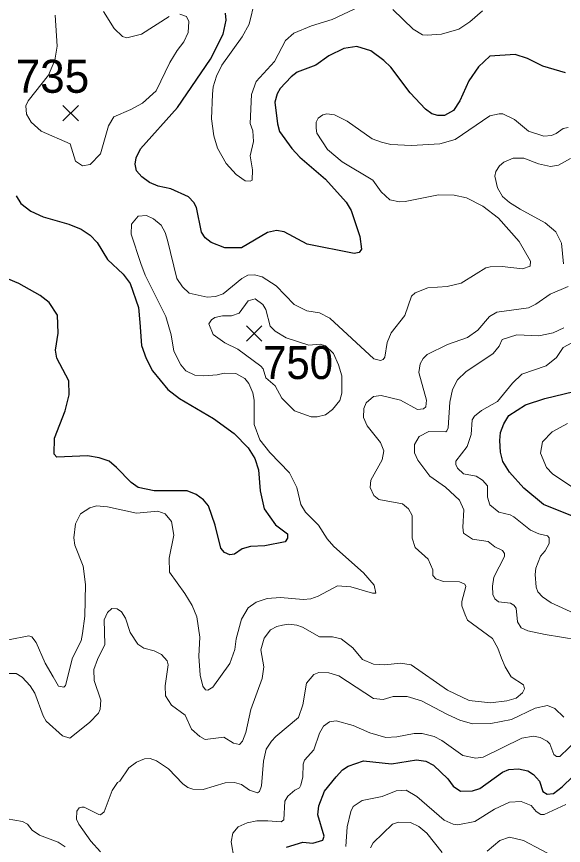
# Model space of a CAD drawing. Extents: x 294.2 to 320.3, y 7482.7 to 7510.7.
# Drawn here: x 317.766 to 319.092, y 7501.077 to 7503.085 of the extents above; entities that cross this region are included whole.
import ezdxf
from ezdxf.enums import TextEntityAlignment as Align

# ---------------------------------------------------------------- set-up
doc = ezdxf.new("R2010")
doc.units = 0
doc.header["$LTSCALE"] = 0.032
for name, color, linetype, lineweight in [('1', 7, 'Continuous', 25), ('2', 7, 'Continuous', 13), ('21', 7, 'Continuous', 25)]:
    doc.layers.add(name, color=color, linetype=linetype, lineweight=lineweight)
doc.layers.add('61', color=7, linetype='Continuous')

msp = doc.modelspace()

# ---------------------------------------------------------------- linework, layer by layer
at = {"layer": '1'}
for points in [[(319.0963, 7502.9493), (319.0414, 7502.9655), (319.0043, 7502.9837), (318.9743, 7502.9934), (318.9133, 7502.9891), (318.8861, 7502.9633), (318.8623, 7502.9294), (318.8407, 7502.8815), (318.8251, 7502.8578), (318.8035, 7502.8454), (318.7874, 7502.8454), (318.7729, 7502.8497), (318.7574, 7502.861), (318.7202, 7502.9003), (318.6731, 7502.9627), (318.6559, 7502.9793), (318.6243, 7503.0025), (318.591, 7503.0127), (318.5594, 7503.0084), (318.5228, 7502.9906), (318.4912, 7502.9675), (318.4457, 7502.9508), (318.4313, 7502.9395), (318.4047, 7502.911), (318.3975, 7502.8986), (318.3919, 7502.8777), (318.398, 7502.8255), (318.4035, 7502.8072), (318.4329, 7502.7658), (318.4523, 7502.7443), (318.5144, 7502.6911), (318.5649, 7502.6356), (318.5766, 7502.6157), (318.5982, 7502.5523), (318.6021, 7502.5221), (318.596, 7502.5135), (318.5844, 7502.5113), (318.4701, 7502.5339), (318.4146, 7502.5635), (318.3963, 7502.5672), (318.3742, 7502.5624), (318.3109, 7502.5247), (318.271, 7502.5252), (318.2377, 7502.5381), (318.2233, 7502.5489), (318.2139, 7502.5628), (318.2023, 7502.6226), (318.1956, 7502.635), (318.1823, 7502.6484), (318.1396, 7502.6678), (318.1091, 7502.6743), (318.088, 7502.6834), (318.0697, 7502.6968), (318.0564, 7502.7119), (318.0531, 7502.728), (318.0558, 7502.7431), (318.0664, 7502.7646), (318.1557, 7502.8651), (318.2361, 7502.9824), (318.2666, 7503.0427), (318.2738, 7503.0766), (318.2722, 7503.0938)], [(317.7644, 7502.6512), (317.776, 7502.6323), (317.8004, 7502.614), (317.8304, 7502.6), (317.892, 7502.5822), (317.922, 7502.5704), (317.9442, 7502.5559), (317.9614, 7502.5381), (317.9864, 7502.4967), (318.0241, 7502.4612), (318.0408, 7502.4381), (318.0612, 7502.38), (318.0644, 7502.3438), (318.0684, 7502.2885), (318.08, 7502.2563), (318.095, 7502.2267), (318.1322, 7502.1815), (318.161, 7502.1595), (318.2431, 7502.1115), (318.2931, 7502.075), (318.3275, 7502.04), (318.343, 7502.0142), (318.3524, 7501.9868), (318.3563, 7501.9357), (318.3663, 7501.8922), (318.3935, 7501.8535), (318.4223, 7501.832), (318.4229, 7501.8212), (318.4173, 7501.8121), (318.368, 7501.803), (318.3325, 7501.8014), (318.3125, 7501.7954), (318.2942, 7501.7825), (318.2826, 7501.7809), (318.2698, 7501.7863), (318.2609, 7501.797), (318.2471, 7501.8524), (318.2308, 7501.8999), (318.2191, 7501.9144), (318.2014, 7501.9273), (318.1797, 7501.936), (318.0992, 7501.9359), (318.0604, 7501.944), (318.0432, 7501.9558), (318.0083, 7501.9929), (317.99, 7502.0075), (317.9656, 7502.0161), (317.9379, 7502.0204), (317.8636, 7502.0172), (317.8569, 7502.0247), (317.8575, 7502.064), (317.8831, 7502.1296), (317.8935, 7502.1688), (317.8924, 7502.2027), (317.8636, 7502.2576), (317.8603, 7502.2769), (317.8663, 7502.3178), (317.8645, 7502.3619)], [(317.8645, 7502.3619), (317.8447, 7502.3922), (317.8226, 7502.4092), (317.7715, 7502.4382), (317.72, 7502.4598), (317.6784, 7502.4866), (317.6612, 7502.5033)], [(319.1375, 7501.8647), (319.0431, 7501.9029), (318.9954, 7501.9422), (318.961, 7501.9815), (318.9449, 7502.0067), (318.9388, 7502.0293), (318.9371, 7502.0578), (318.9388, 7502.0772), (318.9471, 7502.0987), (318.9593, 7502.1186), (318.9998, 7502.1444), (319.0464, 7502.16), (319.1907, 7502.1945)], [(318.42, 7501.0724), (318.4594, 7501.0842), (318.4838, 7501.082), (318.5082, 7501.0896), (318.5115, 7501.0993), (318.496, 7501.1503), (318.4988, 7501.1724), (318.5127, 7501.2084), (318.5404, 7501.2428), (318.5559, 7501.2601), (318.5698, 7501.2682), (318.6069, 7501.2816), (318.6746, 7501.2741), (318.735, 7501.2843), (318.7577, 7501.2811), (318.7766, 7501.2714), (318.8115, 7501.2381), (318.8243, 7501.2198), (318.842, 7501.208), (318.8714, 7501.209), (318.8886, 7501.2144), (318.9441, 7501.2537), (318.9596, 7501.2602), (318.9824, 7501.2618), (319.0051, 7501.2575), (319.019, 7501.2484), (319.0334, 7501.2322), (319.0417, 7501.207), (319.0523, 7501.201), (319.0678, 7501.2026), (319.0889, 7501.2187), (319.1654, 7501.293)]]:
    msp.add_lwpolyline(points, dxfattribs=at)
at = {"layer": '2'}
for points in [[(318.5982, 7503.1102), (318.5305, 7503.0783), (318.4807, 7503.0629), (318.4379, 7503.0455), (318.4178, 7503.0272), (318.3907, 7502.9767), (318.3466, 7502.9282), (318.3351, 7502.8963), (318.3319, 7502.8261), (318.3389, 7502.8082), (318.3402, 7502.7827), (318.3319, 7502.7482), (318.3376, 7502.7137), (318.337, 7502.6888), (318.3319, 7502.6862), (318.3198, 7502.6875), (318.2981, 7502.7028), (318.2738, 7502.729), (318.2528, 7502.7661), (318.2438, 7502.7967), (318.238, 7502.8376), (318.2406, 7502.8976), (318.2425, 7502.9155), (318.2502, 7502.941), (318.2636, 7502.9678), (318.3128, 7503.0361), (318.3294, 7503.0674), (318.3434, 7503.1236)], [(317.8594, 7503.0891), (317.8639, 7503.0138), (317.8588, 7502.9799), (317.8433, 7502.9438), (317.7937, 7502.8816), (317.7879, 7502.8695), (317.7898, 7502.8491), (317.8007, 7502.8292), (317.8256, 7502.8075), (317.8952, 7502.7769), (317.9086, 7502.7347), (317.9252, 7502.7233), (317.9444, 7502.7271), (317.9693, 7502.7526), (317.9884, 7502.821), (318.0012, 7502.8427), (318.0427, 7502.8599), (318.0708, 7502.8758), (318.104, 7502.9058), (318.1372, 7502.9742), (318.155, 7503.0036), (318.1716, 7503.024), (318.1818, 7503.047), (318.1831, 7503.0738), (318.1774, 7503.0853), (318.1615, 7503.0916)], [(318.1359, 7503.0859), (318.0682, 7503.0425), (318.0331, 7503.0336), (318.0229, 7503.0374), (318.0025, 7503.0565), (317.9763, 7503.0981)], [(318.8957, 7503.0993), (318.865, 7503.0725), (318.8382, 7503.0553), (318.7961, 7503.0425), (318.7616, 7503.0406), (318.7501, 7503.0412), (318.7271, 7503.0553), (318.6779, 7503.1025)], [(318.4941, 7502.8031), (318.4921, 7502.8146), (318.4921, 7502.8299), (318.4967, 7502.8394), (318.5081, 7502.8477), (318.5177, 7502.8497), (318.5369, 7502.8477), (318.5675, 7502.8318), (318.6275, 7502.789), (318.6505, 7502.7807), (318.6735, 7502.7756), (318.7233, 7502.7731), (318.7923, 7502.7769), (318.8293, 7502.7877), (318.9131, 7502.8445), (318.9355, 7502.8501), (318.9447, 7502.8495), (318.9728, 7502.8356), (319.0072, 7502.808), (319.044, 7502.7958), (319.0624, 7502.7969), (319.0744, 7502.8019), (319.0911, 7502.8145), (319.1031, 7502.8167)], [(318.6939, 7502.6364), (318.671, 7502.6409), (318.6499, 7502.6607), (318.6294, 7502.6888), (318.5548, 7502.7335), (318.5196, 7502.7635), (318.4941, 7502.8031)], [(319.0917, 7502.4864), (319.0866, 7502.5362), (319.0732, 7502.5636), (319.0477, 7502.5854), (318.9864, 7502.6186), (318.9608, 7502.6345), (318.9442, 7502.6492), (318.9314, 7502.6703), (318.9257, 7502.6984), (318.9276, 7502.7099), (318.9365, 7502.7233), (318.9468, 7502.7322), (318.9698, 7502.7424), (318.9953, 7502.7424), (319.0311, 7502.7284), (319.0604, 7502.722), (319.0796, 7502.7251), (319.109, 7502.7411)], [(318.2291, 7501.4527), (318.2412, 7501.4597), (318.2827, 7501.5172), (318.2949, 7501.5517), (318.298, 7501.5772), (318.3108, 7501.6251), (318.3274, 7501.6525), (318.347, 7501.6657), (318.3729, 7501.6752), (318.4054, 7501.6774), (318.4603, 7501.6723), (318.4794, 7501.6742), (318.4973, 7501.6806), (318.5439, 7501.7055), (318.5765, 7501.703), (318.6288, 7501.6877), (318.6364, 7501.6883), (318.6326, 7501.7074), (318.6065, 7501.7375), (318.5349, 7501.8013), (318.519, 7501.8198), (318.4979, 7501.853), (318.4666, 7501.8843), (318.4551, 7501.9028), (318.4449, 7501.9437), (318.4277, 7501.9794), (318.3798, 7502.0286), (318.3555, 7502.0599), (318.3421, 7502.0969), (318.3415, 7502.1557), (318.3383, 7502.1735), (318.3287, 7502.1959), (318.3191, 7502.208), (318.2974, 7502.2201), (318.2693, 7502.2214), (318.2521, 7502.2169), (318.2194, 7502.2144), (318.1976, 7502.2161), (318.1763, 7502.2267), (318.1637, 7502.2412), (318.1471, 7502.2746), (318.1408, 7502.3141), (318.1276, 7502.3587), (318.0778, 7502.4583), (318.0669, 7502.487), (318.0439, 7502.5579), (318.0446, 7502.5822), (318.0606, 7502.6013), (318.0804, 7502.6032), (318.0976, 7502.5956), (318.1161, 7502.5796), (318.1263, 7502.5617), (318.132, 7502.5439), (318.1544, 7502.4506), (318.1678, 7502.4302), (318.1838, 7502.4148), (318.2279, 7502.4053), (318.2483, 7502.4066), (318.2668, 7502.4136), (318.3115, 7502.4505), (318.3265, 7502.4583), (318.3426, 7502.4594), (318.3615, 7502.4549), (318.3948, 7502.4327), (318.4385, 7502.3874), (318.4692, 7502.3721), (318.4999, 7502.367), (318.5255, 7502.3547), (318.6318, 7502.2559), (318.6478, 7502.252), (318.6547, 7502.2542), (318.6582, 7502.2603), (318.6639, 7502.2954), (318.6741, 7502.3191), (318.7067, 7502.3613), (318.7233, 7502.4079), (318.7322, 7502.4161), (318.7629, 7502.4283), (318.8095, 7502.4314), (318.8434, 7502.4391), (318.8797, 7502.4621), (318.9033, 7502.4764), (318.9142, 7502.4786), (318.943, 7502.48), (318.9928, 7502.4743), (319.0106, 7502.4806), (319.0119, 7502.4928), (318.9844, 7502.54), (318.9346, 7502.5968), (318.8963, 7502.6262), (318.8567, 7502.6465), (318.8269, 7502.6526), (318.7884, 7502.6532), (318.7075, 7502.6373), (318.6939, 7502.6364)], [(318.738, 7502.1333), (318.7527, 7502.1346), (318.7578, 7502.1397), (318.7597, 7502.1557), (318.7412, 7502.2227), (318.7444, 7502.2438), (318.7514, 7502.2565), (318.7616, 7502.2661), (318.8102, 7502.291), (318.8587, 7502.3076), (318.8842, 7502.3255), (318.9123, 7502.3587), (318.9302, 7502.3689), (319.0068, 7502.3798), (319.0247, 7502.388), (319.0598, 7502.413), (319.1032, 7502.4314)], [(319.0923, 7502.3312), (319.0668, 7502.3191), (319.0323, 7502.3114), (318.979, 7502.3138), (318.9434, 7502.3027), (318.9359, 7502.2865), (318.9216, 7502.2687), (318.8554, 7502.224), (318.8344, 7502.2048), (318.8229, 7502.1812), (318.8159, 7502.1506), (318.8121, 7502.0886), (318.8089, 7502.0816), (318.8063, 7502.079), (318.7655, 7502.0797), (318.7418, 7502.0676), (318.7303, 7502.0484), (318.7303, 7502.028), (318.7386, 7502.0101), (318.7674, 7501.9711), (318.8055, 7501.9451), (318.8394, 7501.9134), (318.8503, 7501.89), (318.8474, 7501.848), (318.8497, 7501.8335), (318.8715, 7501.819), (318.9089, 7501.8135), (318.925, 7501.8001), (318.9439, 7501.7912), (318.9487, 7501.7841), (318.9487, 7501.777), (318.9225, 7501.7266), (318.9193, 7501.7049), (318.9206, 7501.6845), (318.925, 7501.6742), (318.9346, 7501.6666), (318.9634, 7501.6634), (318.9717, 7501.6589), (318.9768, 7501.6512), (318.9806, 7501.6181), (318.9895, 7501.604), (319.0055, 7501.597), (319.0477, 7501.5881), (319.1664, 7501.5682)], [(319.1166, 7501.6391), (319.0617, 7501.6647), (319.0412, 7501.6787), (319.0297, 7501.6908), (319.0253, 7501.7024), (319.0228, 7501.733), (319.0246, 7501.7489), (319.0361, 7501.7777), (319.0476, 7501.7906), (319.0568, 7501.8084), (319.0574, 7501.8218), (319.0534, 7501.8268), (319.0321, 7501.8318), (319.012, 7501.8407), (318.971, 7501.8728), (318.9621, 7501.8779), (318.9352, 7501.8843), (318.9135, 7501.9022), (318.9078, 7501.9207), (318.9072, 7501.9481), (318.8957, 7501.9622), (318.8804, 7501.9711), (318.8491, 7501.9769), (318.8344, 7501.9909), (318.8306, 7501.9999), (318.8305, 7502.0082), (318.858, 7502.0433), (318.8682, 7502.0727), (318.8701, 7502.1084), (318.8759, 7502.1173), (318.8932, 7502.1308), (318.9314, 7502.1525), (318.9678, 7502.1972), (318.9909, 7502.2187), (319.05, 7502.2387), (319.0747, 7502.259), (319.0908, 7502.2835), (319.135, 7502.3069)], [(318.6065, 7502.1135), (318.6073, 7502.1354), (318.6131, 7502.1493), (318.6315, 7502.1649), (318.6498, 7502.1671), (318.6965, 7502.1556), (318.738, 7502.1333)], [(317.8377, 7501.378), (317.8773, 7501.3422), (317.8946, 7501.3365), (317.9424, 7501.3748), (317.9642, 7501.3971), (317.9686, 7501.4067), (317.9699, 7501.4284), (317.9539, 7501.4763), (317.9533, 7501.5031), (317.9616, 7501.5274), (317.9795, 7501.5632), (317.9782, 7501.6232), (317.9859, 7501.6411), (317.9967, 7501.6506), (318.0095, 7501.6499), (318.0197, 7501.6423), (318.0299, 7501.627), (318.0414, 7501.5925), (318.0593, 7501.5644), (318.0746, 7501.5549), (318.0989, 7501.5485), (318.1174, 7501.5389), (318.1308, 7501.5236), (318.1333, 7501.5146), (318.1263, 7501.4636), (318.127, 7501.4393), (318.141, 7501.4163), (318.1742, 7501.392), (318.1902, 7501.3582), (318.21, 7501.3403), (318.2227, 7501.3333), (318.2681, 7501.3387), (318.2916, 7501.3242), (318.306, 7501.3214), (318.3134, 7501.3292), (318.3215, 7501.3498), (318.3338, 7501.4061), (318.3613, 7501.4814), (318.3651, 7501.5095), (318.3581, 7501.5504), (318.3657, 7501.5791), (318.3811, 7501.5989), (318.3964, 7501.6072), (318.4105, 7501.6104), (318.4258, 7501.6129), (318.4449, 7501.6104), (318.459, 7501.6053), (318.4999, 7501.5817), (318.5318, 7501.5817), (318.5528, 7501.5772), (318.5809, 7501.5555), (318.6045, 7501.5274), (318.6314, 7501.5159), (318.6582, 7501.5146), (318.6966, 7501.5183), (318.7224, 7501.5144), (318.8107, 7501.4531), (318.8629, 7501.428), (318.9152, 7501.4221), (318.9543, 7501.4271), (318.9772, 7501.4333), (318.9927, 7501.4463), (318.9972, 7501.4559), (318.9947, 7501.4654), (318.9653, 7501.4853), (318.95, 7501.5095), (318.9416, 7501.53), (318.9327, 7501.5548), (318.9193, 7501.5784), (318.8593, 7501.6225), (318.853, 7501.635), (318.8455, 7501.6573), (318.8455, 7501.6679), (318.8552, 7501.7041), (318.8529, 7501.71), (318.8395, 7501.7151), (318.8012, 7501.7164), (318.7821, 7501.7228), (318.775, 7501.7304), (318.775, 7501.7445), (318.7635, 7501.77), (318.7322, 7501.7987), (318.7252, 7501.8211), (318.7246, 7501.876), (318.7163, 7501.892), (318.7016, 7501.9041), (318.6441, 7501.915), (318.632, 7501.9245), (318.6231, 7501.9437), (318.6243, 7501.9616), (318.6524, 7502.0114), (318.6563, 7502.0331), (318.6479, 7502.0535), (318.616, 7502.0931), (318.6065, 7502.1135)], [(319.1121, 7501.9456), (319.0649, 7501.9769), (319.0502, 7501.9922), (319.0361, 7502.0273), (319.0406, 7502.0547), (319.0642, 7502.079), (319.1013, 7502.0988)], [(317.7463, 7501.5748), (317.7957, 7501.5848), (317.8026, 7501.582), (317.8135, 7501.5687), (317.8353, 7501.5183), (317.8543, 7501.4853), (317.8677, 7501.4622), (317.8799, 7501.4597), (317.8843, 7501.4642), (317.9016, 7501.5312), (317.922, 7501.5721), (317.9252, 7501.59), (317.931, 7501.6321), (317.9328, 7501.7087), (317.9271, 7501.7534), (317.9073, 7501.8045), (317.9041, 7501.8224), (317.9086, 7501.8556), (317.9207, 7501.8804), (317.9431, 7501.8951), (317.9597, 7501.8996), (317.9865, 7501.8971), (318.0568, 7501.8818), (318.1078, 7501.8869), (318.1257, 7501.8805), (318.141, 7501.8619), (318.1468, 7501.8288), (318.1353, 7501.7726), (318.1366, 7501.7387), (318.1736, 7501.687), (318.1915, 7501.6577), (318.203, 7501.6308)], [(318.203, 7501.6308), (318.2099, 7501.581), (318.2074, 7501.535), (318.2106, 7501.4891), (318.2176, 7501.4623), (318.224, 7501.4533), (318.2291, 7501.4527)], [(317.7177, 7501.4936), (317.7643, 7501.4929), (317.779, 7501.4846), (317.7988, 7501.4636), (317.8103, 7501.4457), (317.8301, 7501.3908), (317.8377, 7501.378)], [(318.8102, 7501.394), (318.7476, 7501.4272), (318.7131, 7501.4374), (318.6786, 7501.4374), (318.6544, 7501.4303), (318.6314, 7501.4323), (318.5471, 7501.4872), (318.5228, 7501.4948), (318.4986, 7501.4955), (318.4864, 7501.4904), (318.4686, 7501.4699), (318.4596, 7501.4176), (318.4494, 7501.3863), (318.3945, 7501.3403), (318.3836, 7501.3295), (318.3708, 7501.3097), (318.3644, 7501.281), (318.3593, 7501.2209), (318.3549, 7501.2075), (318.3498, 7501.2037), (318.3306, 7501.2107), (318.3108, 7501.2241), (318.2943, 7501.2292), (318.2713, 7501.2286), (318.2183, 7501.212), (318.1934, 7501.2126), (318.1806, 7501.2171), (318.1685, 7501.226), (318.134, 7501.2618), (318.1053, 7501.2816), (318.0899, 7501.2873), (318.0759, 7501.2867), (318.0568, 7501.2784), (318.0376, 7501.2643), (318.0159, 7501.2324), (318.0103, 7501.2288), (317.9977, 7501.2093), (317.9782, 7501.1577), (317.9692, 7501.1507), (317.9648, 7501.1513), (317.9297, 7501.1692), (317.9239, 7501.1692), (317.9175, 7501.1673), (317.9118, 7501.1596), (317.9111, 7501.1405), (317.9163, 7501.1277), (317.9456, 7501.0868), (317.9693, 7501.0613)], [(319.0534, 7501.4157), (319.0234, 7501.4093), (318.9659, 7501.3818), (318.9155, 7501.3723), (318.8708, 7501.3716), (318.8408, 7501.3799), (318.8102, 7501.394)], [(319.093, 7501.3876), (319.0707, 7501.4086), (319.0534, 7501.4157)], [(318.2936, 7501.0434), (318.286, 7501.0856), (318.2898, 7501.106), (318.3032, 7501.1219), (318.3249, 7501.1315), (318.3479, 7501.136), (318.3752, 7501.136), (318.4075, 7501.1338), (318.4139, 7501.1388), (318.4162, 7501.1839), (318.4236, 7501.1956), (318.4405, 7501.2107), (318.4513, 7501.2158), (318.4551, 7501.2222), (318.4596, 7501.2426), (318.4602, 7501.2733), (318.4641, 7501.2835), (318.4864, 7501.3078), (318.5005, 7501.3486), (318.51, 7501.3652), (318.5241, 7501.3761), (318.5407, 7501.3786), (318.5816, 7501.3671), (318.6224, 7501.3493), (318.6614, 7501.3378), (318.6876, 7501.3396), (318.7297, 7501.348), (318.7488, 7501.348), (318.7782, 7501.3403), (318.7967, 7501.3307), (318.8478, 7501.2944), (318.8791, 7501.288), (318.897, 7501.2905), (318.9908, 7501.3365)], [(318.9908, 7501.3365), (319.0189, 7501.3416), (319.0349, 7501.3378), (319.0521, 7501.3288), (319.0585, 7501.3231), (319.0687, 7501.2969), (319.0745, 7501.2918)], [(319.0745, 7501.2918), (319.0827, 7501.2918), (319.1268, 7501.3339)], [(318.5643, 7501.0741), (318.5675, 7501.1213), (318.5758, 7501.1584), (318.5816, 7501.1711), (318.6033, 7501.1852), (318.6518, 7501.1948), (318.6863, 7501.2088), (318.7106, 7501.2101), (318.7361, 7501.1954), (318.8025, 7501.1379), (318.8242, 7501.1277), (318.8357, 7501.1264), (318.8772, 7501.1347), (318.9244, 7501.1641), (318.9608, 7501.1813), (318.9889, 7501.1833), (319.0138, 7501.173), (319.0253, 7501.159), (319.0368, 7501.1513), (319.0451, 7501.1513), (319.0975, 7501.1756)], [(317.8831, 7501.0734), (317.8665, 7501.0843), (317.8211, 7501.1015), (317.8032, 7501.1137), (317.7918, 7501.1283), (317.7797, 7501.1341), (317.7426, 7501.1411)], [(318.6237, 7501.0709), (318.6301, 7501.083), (318.6773, 7501.1284), (318.6914, 7501.1328), (318.7208, 7501.1322), (318.7412, 7501.122), (318.7603, 7501.106), (318.798, 7501.0594)], [(318.9069, 7501.0623), (318.9372, 7501.0887), (318.9608, 7501.0964), (318.9946, 7501.0888), (319.0808, 7501.0428)]]:
    msp.add_lwpolyline(points, dxfattribs=at)
msp.add_lwpolyline([(318.532, 7502.1332), (318.5145, 7502.1205), (318.4947, 7502.1154), (318.48, 7502.1154), (318.4392, 7502.1301), (318.4085, 7502.1608), (318.3926, 7502.1907), (318.3702, 7502.2099), (318.3638, 7502.2316), (318.3581, 7502.238), (318.3025, 7502.2795), (318.2703, 7502.295), (318.242, 7502.3147), (318.2318, 7502.3406), (318.238, 7502.3508), (318.2467, 7502.3563), (318.2648, 7502.3603), (318.2866, 7502.3599), (318.3057, 7502.3663), (318.3275, 7502.3964), (318.3441, 7502.4015), (318.3626, 7502.3874), (318.3702, 7502.3753), (318.3804, 7502.3351), (318.3925, 7502.3229), (318.4194, 7502.307), (318.4743, 7502.2891), (318.5017, 7502.2912), (318.5151, 7502.2873), (318.5339, 7502.2692), (318.5464, 7502.2412), (318.5547, 7502.2144), (318.5541, 7502.1723), (318.5496, 7502.155)], close=True, dxfattribs=at)
at = {"layer": '21'}
for p, q in [((317.8782, 7502.8699), (317.9157, 7502.8324)), ((317.9157, 7502.8699), (317.8782, 7502.8324)), ((318.3232, 7502.3362), (318.3607, 7502.2987)), ((318.3607, 7502.3362), (318.3232, 7502.2987))]:
    msp.add_line(p, q, dxfattribs=at)

# ---------------------------------------------------------------- texts
at = {"layer": '61'}
msp.add_text('735', height=0.08, dxfattribs=at).set_placement((317.8526, 7502.9007), align=Align.CENTER)
at = {"layer": '61', "width": 0.95}
msp.add_text('750', height=0.08, dxfattribs=at).set_placement((318.4482, 7502.2069), align=Align.CENTER)

doc.saveas('drawing.dxf')
